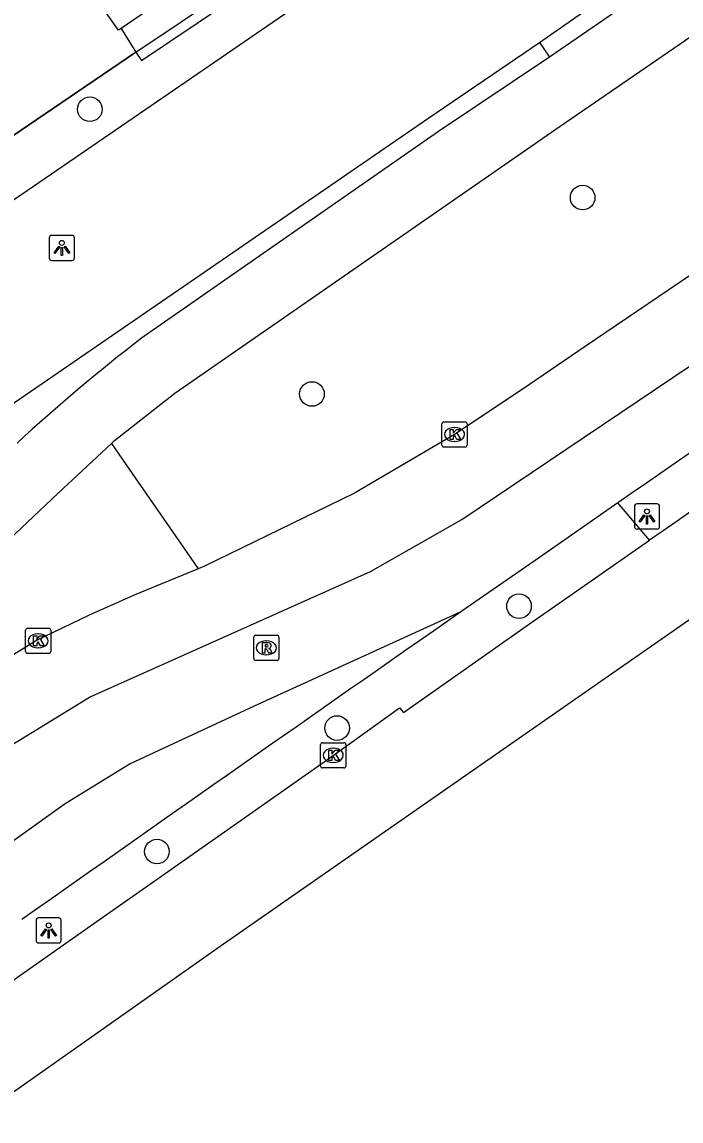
# Model space of a CAD drawing. Extents: x 157466 to 158888, y 383063 to 384677.
# Drawn here: x 158379.11 to 158405.32, y 383491.99 to 383535.67 of the extents above; entities that cross this region are included whole.
import ezdxf

# ---------------------------------------------------------------- set-up
doc = ezdxf.new("R2010")
doc.units = 0
for name, color, linetype in [('IMGEO_Boom', 7, 'Continuous'), ('IMGEO_Fietspad_gesloten', 7, 'Continuous'), ('IMGEO_Groenvoorziening', 7, 'Continuous'), ('IMGEO_Haag', 7, 'Continuous'), ('IMGEO_Hek', 7, 'Continuous'), ('IMGEO_Kolk', 7, 'Continuous'), ('IMGEO_Lichtpunt', 7, 'Continuous'), ('IMGEO_OVBaan_gesloten', 7, 'Continuous'), ('IMGEO_Pand', 7, 'Continuous'), ('IMGEO_Rijbaan_regionaal_gesloten', 7, 'Continuous'), ('IMGEO_Rioolput', 7, 'Continuous'), ('IMGEO_Verkeerseiland_open', 7, 'Continuous'), ('IMGEO_Voetpad_open', 7, 'Continuous')]:
    doc.layers.add(name, color=color, linetype=linetype)

msp = doc.modelspace()

# ---------------------------------------------------------------- linework, layer by layer
at = {"layer": 'IMGEO_Boom'}
for centre in [(158381.81, 383532.2), (158401.404, 383528.691), (158390.641, 383520.885), (158398.873, 383512.453), (158391.64, 383507.61), (158384.476, 383502.702)]:
    msp.add_circle(centre, 0.489, dxfattribs=at)
at = {"layer": 'IMGEO_Fietspad_gesloten'}
for points in [[(158619.533, 383684.885), (158594.652, 383667.82), (158523.57, 383619.052), (158500, 383602.881), (158449.207, 383568.025), (158400.089, 383534.274)], [(158382.666, 383518.924), (158382.786, 383519.037), (158385.186, 383520.921), (158400.504, 383531.525), (158500, 383599.794), (158509.882, 383606.575), (158524.995, 383616.939), (158597.382, 383666.576), (158618.032, 383680.773)], [(158400.089, 383534.274), (158395.677, 383531.318), (158383.866, 383523.103)], [(158355.478, 383496.613), (158357.259, 383497.791), (158360.429, 383500), (158372.248, 383509.263), (158374.404, 383511.146), (158380.556, 383516.939), (158382.666, 383518.924)]]:
    msp.add_lwpolyline(points, dxfattribs=at)
msp.add_arc((158427.536, 383466.25), 71.689, 127.52879, 132.69942, dxfattribs=at)
at = {"layer": 'IMGEO_Groenvoorziening'}
msp.add_lwpolyline([(158374.426, 383528.215), (158383.641, 383534.467)], dxfattribs=at)
at = {"layer": 'IMGEO_Haag'}
for points in [[(158383.641, 383534.467), (158392.647, 383540.516)], [(158383.641, 383534.467), (158383.864, 383534.135), (158392.873, 383540.186)], [(158382.666, 383518.924), (158383.259, 383518.068), (158385.796, 383514.402), (158386.117, 383513.939)], [(158404.055, 383515.07), (158402.806, 383516.561)]]:
    msp.add_lwpolyline(points, dxfattribs=at)
at = {"layer": 'IMGEO_Hek'}
for points in [[(158383.049, 383535.405), (158383.641, 383534.467)], [(158383.641, 383534.467), (158374.426, 383528.215)]]:
    msp.add_lwpolyline(points, dxfattribs=at)
at = {"layer": 'IMGEO_Kolk'}
for p, q in [((158395.885, 383519.775), (158396.737, 383519.775)), ((158395.81, 383518.849), (158395.81, 383519.701)), ((158396.298, 383519.555), (158396.323, 383519.555)), ((158396.811, 383519.701), (158396.811, 383518.849)), ((158396.321, 383518.995), (158396.296, 383518.995)), ((158396.737, 383518.775), (158395.885, 383518.775)), ((158379.253, 383510.649), (158379.253, 383511.501)), ((158379.328, 383511.575), (158380.18, 383511.575)), ((158380.254, 383511.501), (158380.254, 383510.649)), ((158379.741, 383511.355), (158379.766, 383511.355)), ((158379.764, 383510.795), (158379.739, 383510.795)), ((158380.18, 383510.575), (158379.328, 383510.575)), ((158390.986, 383506.099), (158390.986, 383506.951)), ((158391.061, 383507.025), (158391.913, 383507.025)), ((158391.474, 383506.805), (158391.499, 383506.805)), ((158391.987, 383506.951), (158391.987, 383506.099)), ((158391.497, 383506.245), (158391.472, 383506.245)), ((158391.913, 383506.025), (158391.061, 383506.025))]:
    msp.add_line(p, q, dxfattribs=at)
for points in [[(158395.885, 383519.775), (158396.737, 383519.775)], [(158395.81, 383518.849), (158395.81, 383519.701)], [(158396.131, 383519.475), (158396.254, 383519.475), (158396.254, 383519.324), (158396.384, 383519.475), (158396.548, 383519.475), (158396.402, 383519.324), (158396.555, 383519.075), (158396.403, 383519.075), (158396.318, 383519.239), (158396.254, 383519.172), (158396.254, 383519.075), (158396.131, 383519.075), (158396.131, 383519.475)], [(158396.811, 383519.701), (158396.811, 383518.849)], [(158396.737, 383518.775), (158395.885, 383518.775)], [(158379.253, 383510.649), (158379.253, 383511.501)], [(158379.328, 383511.575), (158380.18, 383511.575)], [(158380.254, 383511.501), (158380.254, 383510.649)], [(158379.574, 383511.275), (158379.697, 383511.275), (158379.697, 383511.124), (158379.827, 383511.275), (158379.991, 383511.275), (158379.845, 383511.124), (158379.998, 383510.875), (158379.846, 383510.875), (158379.761, 383511.039), (158379.697, 383510.972), (158379.697, 383510.875), (158379.574, 383510.875), (158379.574, 383511.275)], [(158380.18, 383510.575), (158379.328, 383510.575)], [(158390.986, 383506.099), (158390.986, 383506.951)], [(158391.061, 383507.025), (158391.913, 383507.025)], [(158391.307, 383506.725), (158391.43, 383506.725), (158391.43, 383506.574), (158391.56, 383506.725), (158391.724, 383506.725), (158391.578, 383506.574), (158391.731, 383506.325), (158391.579, 383506.325), (158391.494, 383506.489), (158391.43, 383506.422), (158391.43, 383506.325), (158391.307, 383506.325), (158391.307, 383506.725)], [(158391.987, 383506.951), (158391.987, 383506.099)], [(158391.913, 383506.025), (158391.061, 383506.025)]]:
    msp.add_lwpolyline(points, dxfattribs=at)
for centre, start, end in [((158395.887, 383519.699), 91.552, 178.448), ((158395.887, 383519.699), 91.552, 178.448), ((158396.735, 383519.699), 1.552, 88.448), ((158396.735, 383519.699), 1.552, 88.448), ((158395.887, 383518.851), 181.552, 268.448), ((158395.887, 383518.851), 181.552, 268.448), ((158396.735, 383518.851), 271.552, 358.448), ((158396.735, 383518.851), 271.552, 358.448), ((158379.33, 383511.499), 91.552, 178.448), ((158379.33, 383511.499), 91.552, 178.448), ((158380.178, 383511.499), 1.552, 88.448), ((158380.178, 383511.499), 1.552, 88.448), ((158379.33, 383510.651), 181.552, 268.448), ((158379.33, 383510.651), 181.552, 268.448), ((158380.178, 383510.651), 271.552, 358.448), ((158380.178, 383510.651), 271.552, 358.448), ((158391.063, 383506.949), 91.552, 178.448), ((158391.063, 383506.949), 91.552, 178.448), ((158391.911, 383506.949), 1.552, 88.448), ((158391.911, 383506.949), 1.552, 88.448), ((158391.063, 383506.101), 181.552, 268.448), ((158391.063, 383506.101), 181.552, 268.448), ((158391.911, 383506.101), 271.552, 358.448), ((158391.911, 383506.101), 271.552, 358.448)]:
    msp.add_arc(centre, 0.0765, start, end, dxfattribs=at)
for centre, major_axis, ratio, start_param, end_param in [((158396.297, 383519.275), (-0.387, 0.002), 0.722429, 4.712389, 7.853982), ((158396.322, 383519.275), (-0.39, 0.002), 0.717154, 1.570796, 4.712389), ((158379.74, 383511.075), (-0.387, 0.002), 0.722429, 4.712389, 7.853982), ((158379.765, 383511.075), (-0.39, 0.002), 0.717154, 1.570796, 4.712389), ((158391.473, 383506.525), (-0.387, 0.002), 0.722429, 4.712389, 7.853982), ((158391.498, 383506.525), (-0.39, 0.002), 0.717154, 1.570796, 4.712389)]:
    msp.add_ellipse(centre, major_axis=major_axis, ratio=ratio, start_param=start_param, end_param=end_param, dxfattribs=at)
at = {"layer": 'IMGEO_Lichtpunt'}
for p, q in [((158381.1, 383527.189), (158380.292, 383527.189)), ((158381.1, 383527.189), (158380.292, 383527.189)), ((158380.198, 383527.094), (158380.198, 383526.287)), ((158380.198, 383527.094), (158380.198, 383526.287)), ((158381.194, 383526.287), (158381.194, 383527.094)), ((158381.194, 383526.287), (158381.194, 383527.094)), ((158380.292, 383526.193), (158381.1, 383526.193)), ((158380.292, 383526.193), (158381.1, 383526.193)), ((158403.464, 383516.421), (158403.464, 383515.614)), ((158403.464, 383516.421), (158403.464, 383515.614)), ((158404.366, 383516.516), (158403.558, 383516.516)), ((158404.366, 383516.516), (158403.558, 383516.516)), ((158404.46, 383515.614), (158404.46, 383516.421)), ((158404.46, 383515.614), (158404.46, 383516.421)), ((158403.558, 383515.52), (158404.366, 383515.52)), ((158403.558, 383515.52), (158404.366, 383515.52)), ((158379.673, 383499.97), (158379.673, 383499.163)), ((158379.673, 383499.97), (158379.673, 383499.163)), ((158380.575, 383500.065), (158379.767, 383500.065)), ((158380.575, 383500.065), (158379.767, 383500.065)), ((158380.669, 383499.163), (158380.669, 383499.97)), ((158380.669, 383499.163), (158380.669, 383499.97)), ((158379.767, 383499.069), (158380.575, 383499.069)), ((158379.767, 383499.069), (158380.575, 383499.069))]:
    msp.add_line(p, q, dxfattribs=at)
for points in [[(158380.572, 383526.758), (158380.611, 383526.73), (158380.423, 383526.468), (158380.385, 383526.495), (158380.572, 383526.758)], [(158380.784, 383526.73), (158380.822, 383526.757), (158381.009, 383526.495), (158380.97, 383526.467), (158380.784, 383526.73)], [(158380.674, 383526.71), (158380.721, 383526.71), (158380.721, 383526.388), (158380.674, 383526.388), (158380.674, 383526.71)], [(158403.838, 383516.085), (158403.877, 383516.057), (158403.689, 383515.795), (158403.651, 383515.822), (158403.838, 383516.085)], [(158403.94, 383516.037), (158403.987, 383516.037), (158403.987, 383515.715), (158403.94, 383515.715), (158403.94, 383516.037)], [(158404.05, 383516.057), (158404.088, 383516.084), (158404.275, 383515.822), (158404.236, 383515.794), (158404.05, 383516.057)], [(158380.047, 383499.634), (158380.086, 383499.606), (158379.898, 383499.344), (158379.86, 383499.371), (158380.047, 383499.634)], [(158380.149, 383499.586), (158380.196, 383499.586), (158380.196, 383499.264), (158380.149, 383499.264), (158380.149, 383499.586)], [(158380.259, 383499.606), (158380.297, 383499.633), (158380.484, 383499.371), (158380.445, 383499.343), (158380.259, 383499.606)]]:
    msp.add_lwpolyline(points, dxfattribs=at)
for centre in [(158380.697, 383526.892), (158403.963, 383516.219), (158380.172, 383499.768)]:
    msp.add_circle(centre, 0.0994, dxfattribs=at)
for centre, start, end in [((158380.292, 383527.094), 90, 180), ((158380.292, 383527.094), 90, 180), ((158381.1, 383527.094), 0, 90), ((158381.1, 383527.094), 0, 90), ((158380.292, 383526.287), 180, 270), ((158380.292, 383526.287), 180, 270), ((158381.1, 383526.287), 270, 0), ((158381.1, 383526.287), 270, 360), ((158403.558, 383516.421), 90, 180), ((158403.558, 383516.421), 90, 180), ((158404.366, 383516.421), 0, 90), ((158404.366, 383516.421), 0, 90), ((158403.558, 383515.614), 180, 270), ((158403.558, 383515.614), 180, 270), ((158404.366, 383515.614), 270, 0), ((158404.366, 383515.614), 270, 360), ((158379.767, 383499.97), 90, 180), ((158379.767, 383499.97), 90, 180), ((158380.575, 383499.97), 0, 90), ((158380.575, 383499.97), 0, 90), ((158379.767, 383499.163), 180, 270), ((158379.767, 383499.163), 180, 270), ((158380.575, 383499.163), 270, 0), ((158380.575, 383499.163), 270, 360)]:
    msp.add_arc(centre, 0.0946, start, end, dxfattribs=at)
at = {"layer": 'IMGEO_OVBaan_gesloten'}
for points in [[(158679.946, 383698.882), (158664, 383688.121), (158644.308, 383674.664), (158621.572, 383659.17), (158604.504, 383647.519), (158583.825, 383633.453), (158564.93, 383620.521), (158541.858, 383604.776), (158522.166, 383591.424), (158504.867, 383579.604), (158484.965, 383566.084), (158464.958, 383552.48), (158446.358, 383539.779), (158428.975, 383527.938), (158408.443, 383513.852), (158386.987, 383498.925), (158364.353, 383482.998)], [(158362.642, 383486.251), (158363.682, 383486.991), (158377.975, 383497.045), (158382.199, 383500), (158384.32, 383501.484), (158391.488, 383506.524), (158394.127, 383508.417), (158394.275, 383508.226), (158399.159, 383511.657), (158404.055, 383515.07)]]:
    msp.add_lwpolyline(points, dxfattribs=at)
msp.add_arc((159338.876, 382168.765), 1639.033, 124.024389, 124.774571, dxfattribs=at)
at = {"layer": 'IMGEO_Pand'}
msp.add_lwpolyline([(158384.578, 383545.922), (158388.997, 383539.482), (158383.049, 383535.405), (158382.953, 383535.339), (158380.066, 383539.424), (158378.566, 383541.605), (158378.241, 383541.382), (158378.15, 383541.514)], dxfattribs=at)
at = {"layer": 'IMGEO_Rijbaan_regionaal_gesloten'}
for points in [[(158357.947, 383492.263), (158362.176, 383495.3), (158374.335, 383503.923), (158377.704, 383506.331), (158381.801, 383508.832), (158392.975, 383513.826), (158396.6, 383515.895), (158419.62, 383531.385), (158675.249, 383705.727)], [(158488.049, 383581.718), (158472.766, 383571.328), (158457.465, 383560.876), (158442.175, 383550.47), (158411.628, 383529.655), (158406.471, 383526.137), (158401.509, 383522.775), (158398.999, 383521.064), (158396.311, 383519.274), (158392.334, 383516.949), (158386.367, 383514.043), (158386.117, 383513.939)], [(158402.806, 383516.561), (158399.682, 383514.393), (158396.561, 383512.223)], [(158386.117, 383513.939), (158383.577, 383512.885), (158381.75, 383512.082), (158379.72, 383511.099), (158376.096, 383508.887), (158374.476, 383507.747), (158366.866, 383502.475), (158363.406, 383500), (158357.586, 383495.836), (158356.579, 383495.148)], [(158396.561, 383512.223), (158388.341, 383508.475), (158383.416, 383506.187), (158380.823, 383504.604), (158376.206, 383501.305), (158363.896, 383492.904), (158359.626, 383489.838)]]:
    msp.add_lwpolyline(points, dxfattribs=at)
for centre, radius, start, end in [((160484.602, 380512.358), 3655.012, 124.374036, 124.720458), ((160501.337, 380488.8), 3683.907, 124.843967, 125.175324)]:
    msp.add_arc(centre, radius, start, end, dxfattribs=at)
at = {"layer": 'IMGEO_Rioolput'}
for p, q in [((158388.325, 383510.372), (158388.325, 383511.224)), ((158388.4, 383511.298), (158389.252, 383511.298)), ((158388.813, 383511.078), (158388.838, 383511.078)), ((158389.326, 383511.224), (158389.326, 383510.372)), ((158389.252, 383510.298), (158388.4, 383510.298)), ((158388.836, 383510.518), (158388.811, 383510.518))]:
    msp.add_line(p, q, dxfattribs=at)
for points in [[(158388.325, 383510.372), (158388.325, 383511.224)], [(158388.4, 383511.298), (158389.252, 383511.298)], [(158389.326, 383511.224), (158389.326, 383510.372)], [(158388.914, 383510.996), (158388.662, 383510.998), (158388.662, 383510.598)], [(158388.662, 383510.598), (158388.786, 383510.598), (158388.786, 383510.76), (158388.797, 383510.76)], [(158388.84, 383510.917), (158388.786, 383510.917), (158388.786, 383510.836)], [(158388.786, 383510.836), (158388.838, 383510.836)], [(158388.844, 383510.731), (158388.915, 383510.598), (158389.055, 383510.598), (158388.99, 383510.724)], [(158389.252, 383510.298), (158388.4, 383510.298)]]:
    msp.add_lwpolyline(points, dxfattribs=at)
for centre, radius, start, end in [((158388.402, 383511.222), 0.0765, 91.552, 178.448), ((158388.402, 383511.222), 0.0765, 91.552, 178.448), ((158389.25, 383511.222), 0.0765, 1.552, 88.448), ((158389.25, 383511.222), 0.0765, 1.552, 88.448), ((158388.796, 383510.707), 0.0533, 26.0293, 88.6989), ((158388.822, 383511.025), 0.19, 274.7715, 282.9687), ((158388.846, 383510.821), 0.0964, 77.0061, 93.1865), ((158388.86, 383510.878), 0.0378, 276.6634, 79.6772), ((158388.913, 383510.886), 0.109, 350.3612, 89.416), ((158388.911, 383510.886), 0.112, 277.5842, 350.9817), ((158388.895, 383510.671), 0.108, 29.5134, 73.7905), ((158388.402, 383510.374), 0.0765, 181.552, 268.448), ((158388.402, 383510.374), 0.0765, 181.552, 268.448), ((158389.25, 383510.374), 0.0765, 271.552, 358.448), ((158389.25, 383510.374), 0.0765, 271.552, 358.448)]:
    msp.add_arc(centre, radius, start, end, dxfattribs=at)
for centre, major_axis, ratio, start_param, end_param in [((158388.812, 383510.798), (-0.387, 0.002), 0.722429, 4.712389, 7.853982), ((158388.837, 383510.798), (-0.39, 0.002), 0.717154, 1.570796, 4.712389)]:
    msp.add_ellipse(centre, major_axis=major_axis, ratio=ratio, start_param=start_param, end_param=end_param, dxfattribs=at)
at = {"layer": 'IMGEO_Verkeerseiland_open'}
msp.add_lwpolyline([(158399.691, 383534.859), (158400.089, 383534.274)], dxfattribs=at)
at = {"layer": 'IMGEO_Voetpad_open'}
for points in [[(158393.771, 383538.876), (158375.587, 383526.419)], [(158399.691, 383534.859), (158403.193, 383537.3)], [(158375.12, 383518.021), (158395.289, 383531.857), (158399.691, 383534.859)]]:
    msp.add_lwpolyline(points, dxfattribs=at)

doc.saveas('drawing.dxf')
